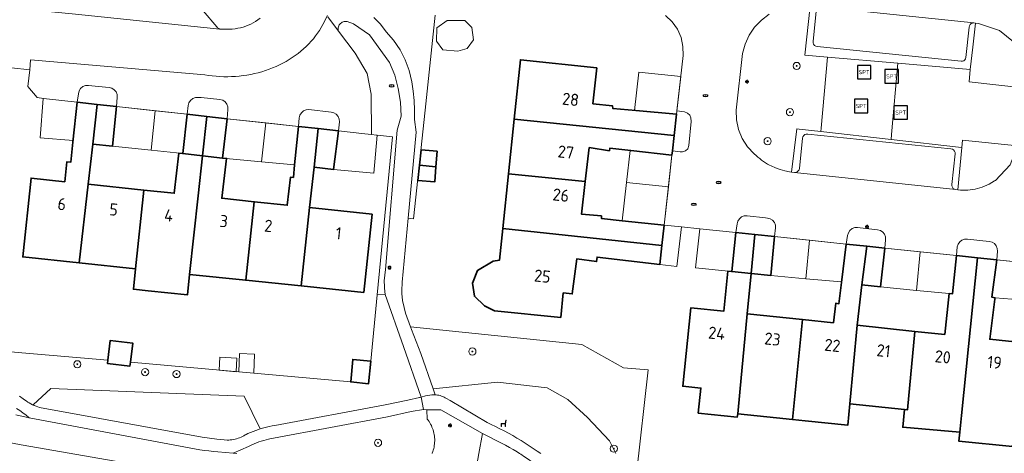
# Model space of a CAD drawing. Header units: metres. Extents: x 152610 to 160096, y 456114 to 462495.
# Tile 307 of 656: x 157290 to 157399, y 460500 to 460548. Entities that reach past the tile are written whole.
import ezdxf
from ezdxf.enums import TextEntityAlignment as Align

# ---------------------------------------------------------------- set-up
doc = ezdxf.new("R2010")
doc.units = ezdxf.units.M
doc.header["$LTSCALE"] = 0.5
doc.layers.get('0').update_dxf_attribs({"linetype": 'CONTINUOUS'})
for name, color, linetype, lineweight in [('B-PV-GR-BEPLANTING_CULTUUR_BODEMBEDEKKER-GV', 251, 'CONTINUOUS', 18), ('B-PV-GR-BEPLANTING_CULTUUR_BOSPLANTSOEN-GV', 251, 'CONTINUOUS', 18), ('B-PV-GR-BEPLANTING_CULTUUR_HEESTERS-GV', 251, 'CONTINUOUS', 18), ('B-PV-GR-BOOM-S', 251, 'CONTINUOUS', 25), ('B-PV-GR-HAAG-GV', 251, 'CONTINUOUS', 13), ('B-PV-IE-MEUBILAIR-S', 251, 'CONTINUOUS', 25), ('B-PV-IE-MEUBILAIR_WEGMEUBILAIR-S', 251, 'CONTINUOUS', 25), ('B-PV-OG-BEBOUWING-GV', 6, 'CONTINUOUS', 35), ('B-PV-OG-BEBOUWING-T18', 1, 'CONTINUOUS', 18), ('B-PV-OG-BEBOUWING_OVERBOUWING-GV', 251, 'CONTINUOUS', 18), ('B-PV-OG-BEBOUWING_SCHUUR-GV', 251, 'CONTINUOUS', 18), ('B-PV-OG-TERREIN_BEGROEID-GV', 251, 'CONTINUOUS', 18), ('B-PV-VH-GESLOTENVERHARDING_ASFALT-GV', 251, 'CONTINUOUS', 18), ('B-PV-VH-GESLOTENVERHARDING_KUNSTSTOF-GV', 251, 'CONTINUOUS', 18), ('B-PV-VH-ONVERHARD_ZAND-GV', 251, 'CONTINUOUS', 18), ('B-PV-VH-OPENVERHARDING_BETONSTRAATSTEEN-GV', 251, 'CONTINUOUS', 18), ('B-PV-VH-OPENVERHARDING_TEGEL-GV', 251, 'CONTINUOUS', 18)]:
    doc.layers.add(name, color=color, linetype=linetype, lineweight=lineweight)
doc.styles.add('NLCS-ISO', font='NLCS-ISO.ttf')
doc.styles.add('NLCS-ISO-M750-T18', font='NLCS-ISO.ttf', dxfattribs={"height": 1.35})

# ---------------------------------------------------------------- blocks, each defined once
blk = doc.blocks.new('SIE-MEUBILAIR_PAAL_LICHTMAST-SO')
for points in [[(-0.62, 0), (-1, 0)], [(-0.71, 0.71), (-0.44, 0.44)], [(0, 1), (0, 0.62)], [(0.44, 0.44), (0.71, 0.71)], [(1, 0), (0.62, 0)], [(-0.71, -0.71), (-0.44, -0.44)], [(0, -0.62), (0, -1)], [(0.44, -0.44), (0.71, -0.71)]]:
    blk.add_lwpolyline(points)
blk.add_circle((0, 0), 0.5)
blk = doc.blocks.new('SIE-MEUBILAIR_PUT_RIOOLPUT-SO')
blk.add_ellipse((0, 0), major_axis=(1.25, 0), ratio=0.54)
at = {"style": 'NLCS-ISO'}
blk.add_text('ri', height=0.75, dxfattribs=at).set_placement((-0.04, 0.07), align=Align.MIDDLE_CENTER)
blk = doc.blocks.new('SIE-WEG_SPEELTOESTEL-SO')
at = {"flags": 128}
blk.add_lwpolyline([(-3.75, -3.75), (3.75, -3.75), (3.75, 3.75), (-3.75, 3.75)], close=True, dxfattribs=at)
at = {"style": 'NLCS-ISO'}
blk.add_text('SPT', height=2.25, dxfattribs=at).set_placement((0, 0), align=Align.MIDDLE_CENTER)
blk = doc.blocks.new('SIE-WEG_ZITBANK-SO')
at = {"color": 0, "linetype": 'ByBlock', "lineweight": 18}
blk.add_lwpolyline([(-0.91, -1.63), (-0.91, -0.2), (1.09, -0.2), (1.09, -1.63), (1.29, -1.63), (1.29, -0.21), (1.54, 1.78), (1.33, 1.78), (1.11, 0), (-1.11, 0), (-1.11, -1.63)], close=True, dxfattribs=at)
blk = doc.blocks.new('SGR-BOOM_GBKN-SO')
at = {"linetype": 'ByBlock', "lineweight": 18}
h = blk.add_hatch(color=0, dxfattribs=at)
h.dxf.hatch_style = 1
edge = h.paths.add_edge_path()
edge.add_arc((0, 0), 0.25, 0, 360)
at = {"color": 0, "linetype": 'ByBlock', "lineweight": 18}
for radius in [2, 0.25]:
    blk.add_circle((0, 0), radius, dxfattribs=at)
at = {"color": 0, "linetype": 'ByBlock', "lineweight": 18, "style": 'NLCS-ISO'}
blk.add_attdef('SOORT', (2.5, 0), '', height=1.5, dxfattribs=at)

msp = doc.modelspace()

# ---------------------------------------------------------------- linework, layer by layer
at = {"layer": 'B-PV-GR-BEPLANTING_CULTUUR_BODEMBEDEKKER-GV', "flags": 128}
msp.add_lwpolyline([(157329.546, 460548.414), (157330.308, 460547.698), (157330.927, 460546.856), (157331.761, 460545.9), (157332.474, 460544.85), (157333.056, 460543.722), (157333.497, 460542.533), (157333.793, 460541.299), (157333.938, 460540.251), (157334.033, 460539.197), (157334.078, 460538.141), (157334.073, 460537.083), (157334.276, 460535.69), (157333.379, 460526.142), (157333.962, 460526.079), (157335.247, 460538.143), (157336.37, 460548.696)], dxfattribs=at)
for points in [[(157396.632, 460547.777), (157396.306, 460547.807), (157395.997, 460545.15), (157395.707, 460542.647), (157395.578, 460541.287), (157401.829, 460540.578), (157401.843, 460540.706), (157401.934, 460541.769), (157401.841, 460542.833), (157401.567, 460543.864), (157401.121, 460544.834), (157400.699, 460545.445), (157400.512, 460545.719), (157398.965, 460547.002)], [(157299.792, 460540.7), (157297.905, 460540.889), (157297.587, 460540.867), (157297.291, 460540.748), (157297.046, 460540.544), (157296.876, 460540.275), (157296.798, 460539.966), (157296.655, 460539.023), (157298.886, 460538.778), (157301.011, 460538.544), (157301.094, 460539.556), (157301.082, 460539.869), (157300.973, 460540.162), (157300.78, 460540.408), (157300.519, 460540.582), (157300.218, 460540.667)], [(157310.42, 460539.529), (157310.083, 460539.562), (157309.767, 460539.546), (157309.472, 460539.43), (157309.229, 460539.228), (157309.062, 460538.959), (157308.988, 460538.651), (157308.871, 460537.68), (157311.046, 460537.44), (157313.315, 460537.19), (157313.387, 460538.197), (157313.383, 460538.516), (157313.276, 460538.816), (157313.078, 460539.065), (157312.81, 460539.236), (157312.501, 460539.312)], [(157324.84, 460537.926), (157322.363, 460538.195), (157322.055, 460538.166), (157321.768, 460538.048), (157321.528, 460537.852), (157321.356, 460537.595), (157321.266, 460537.299), (157321.202, 460536.326), (157323.387, 460536.086), (157325.649, 460535.838), (157325.747, 460536.839), (157325.722, 460537.15), (157325.604, 460537.439), (157325.404, 460537.678), (157325.141, 460537.846)], [(157362.871, 460535.319), (157362.68, 460533.611), (157363.53, 460533.492), (157363.792, 460533.492), (157364.139, 460533.605), (157364.373, 460533.829), (157364.495, 460534.195), (157364.746, 460536.891), (157364.73, 460537.292), (157364.604, 460537.59), (157364.359, 460537.8), (157364.02, 460537.94), (157363.175, 460538.052), (157363.137, 460537.709)], [(157400.966, 460534.162), (157394.856, 460534.801), (157394.773, 460533.996), (157394.333, 460529.283), (157394.616, 460529.246), (157395.44, 460529.242), (157396.258, 460529.353), (157397.051, 460529.577), (157397.806, 460529.91), (157398.42, 460530.292), (157398.504, 460530.343), (157400.14, 460532.071)], [(157373.015, 460526.179), (157370.959, 460526.418), (157370.646, 460526.398), (157370.354, 460526.284), (157370.111, 460526.085), (157369.94, 460525.821), (157369.859, 460525.518), (157369.696, 460524.556), (157371.833, 460524.331), (157374.017, 460524.103), (157374.113, 460525.06), (157374.098, 460525.374), (157373.985, 460525.668), (157373.785, 460525.912), (157373.519, 460526.08), (157373.214, 460526.157)], [(157383.503, 460525.084), (157383.211, 460525.113), (157382.9, 460525.092), (157382.61, 460524.978), (157382.368, 460524.781), (157382.197, 460524.521), (157382.113, 460524.22), (157381.944, 460523.271), (157384.229, 460523.031), (157386.238, 460522.82), (157386.32, 460523.75), (157386.307, 460524.063), (157386.199, 460524.357), (157386.005, 460524.603), (157385.745, 460524.777), (157385.443, 460524.862)], [(157397.826, 460523.561), (157395.391, 460523.816), (157395.082, 460523.807), (157394.791, 460523.705), (157394.546, 460523.518), (157394.37, 460523.265), (157394.279, 460522.97), (157394.183, 460521.987), (157396.512, 460521.744), (157398.644, 460521.521), (157398.731, 460522.47), (157398.715, 460522.785), (157398.6, 460523.078), (157398.399, 460523.321), (157398.132, 460523.487)]]:
    msp.add_lwpolyline(points, close=True, dxfattribs=at)
at = {"layer": 'B-PV-GR-BEPLANTING_CULTUUR_BOSPLANTSOEN-GV', "flags": 128}
for points in [[(157290.248, 460506.354), (157290.665, 460506.08), (157290.829, 460505.954), (157290.997, 460505.834), (157291.171, 460505.721), (157291.348, 460505.614), (157291.529, 460505.515), (157291.714, 460505.422), (157291.779, 460505.393), (157293.729, 460507.223), (157315.186, 460506.374), (157316.953, 460502.732), (157317.061, 460502.766), (157317.361, 460502.853), (157317.664, 460502.933), (157317.968, 460503.005), (157318.274, 460503.069), (157318.582, 460503.126), (157330.815, 460505.399), (157332.082, 460505.66), (157333.347, 460505.928), (157334.611, 460506.205), (157334.657, 460506.215), (157334.82, 460506.265), (157332.872, 460511.905), (157330.833, 460517.671), (157329.935, 460517.622), (157329.223, 460510.243), (157328.983, 460507.754), (157326.994, 460507.96), (157302.561, 460510.132), (157302.51, 460509.717), (157300.029, 460509.991), (157300.071, 460510.354), (157290.527, 460511.202), (157288.069, 460511.416)], [(157358.692, 460497.726), (157359.976, 460509.277), (157357.242, 460509.517), (157352.646, 460512.097), (157333.626, 460514.059), (157333.732, 460513.768), (157334.765, 460511.12), (157336.132, 460507.199), (157343.274, 460507.938), (157348.782, 460507.31), (157351.081, 460506.008), (157353.268, 460503.993), (157355.687, 460501.412), (157356.387, 460500)], [(157289.861, 460504.282), (157291.345, 460503.972), (157290.997, 460504.242), (157290.644, 460504.506), (157290.286, 460504.763), (157289.924, 460505.014)], [(157336.017, 460500), (157336.041, 460500.056), (157336.102, 460500.22), (157336.156, 460500.385), (157336.201, 460500.553), (157336.24, 460500.723), (157336.27, 460500.894), (157336.292, 460501.067), (157336.306, 460501.24), (157336.312, 460501.414), (157336.311, 460501.588), (157336.301, 460501.762), (157336.283, 460501.935), (157336.258, 460502.107), (157336.224, 460502.278), (157336.183, 460502.447), (157336.134, 460502.614), (157336.077, 460502.779), (157336.013, 460502.94), (157335.941, 460503.099), (157335.863, 460503.254), (157335.777, 460503.406), (157335.684, 460503.553), (157335.585, 460503.696), (157335.479, 460503.834), (157335.46, 460504.853), (157335.074, 460504.882), (157333.712, 460504.649), (157331.082, 460504.086), (157318.435, 460501.712), (157318.161, 460501.661), (157317.889, 460501.602), (157317.619, 460501.536), (157317.351, 460501.461), (157317.085, 460501.379), (157316.821, 460501.289), (157316.561, 460501.192), (157316.303, 460501.087), (157316.048, 460500.975), (157315.797, 460500.856), (157315.659, 460500.787), (157313.947, 460500.041), (157314.387, 460500)]]:
    msp.add_lwpolyline(points, dxfattribs=at)
at = {"layer": 'B-PV-GR-BEPLANTING_CULTUUR_HEESTERS-GV', "flags": 128}
msp.add_lwpolyline([(157326.507, 460547.997), (157326.391, 460547.998), (157326.277, 460547.984), (157326.165, 460547.954), (157326.058, 460547.909), (157325.959, 460547.85), (157325.869, 460547.777), (157325.79, 460547.693), (157325.723, 460547.599), (157325.669, 460547.496), (157325.63, 460547.387), (157325.607, 460547.274), (157325.6, 460547.159), (157325.608, 460547.043), (157325.633, 460546.93), (157327.477, 460544.482), (157328.814, 460542.212), (157329.277, 460539.904), (157329.323, 460535.436), (157329.849, 460535.379), (157330.313, 460535.328), (157331.629, 460535.185), (157329.935, 460517.622), (157330.833, 460517.671), (157330.814, 460517.787), (157330.798, 460517.903), (157330.717, 460519.167), (157330.859, 460520.426), (157332.153, 460535.907), (157332.597, 460537.476), (157332.521, 460539.012), (157332.28, 460540.531), (157331.877, 460542.015), (157331.317, 460543.447), (157329.074, 460546.501), (157327.3, 460547.712), (157326.597, 460547.984)], close=True, dxfattribs=at)
at = {"layer": 'B-PV-GR-HAAG-GV', "flags": 128}
msp.add_lwpolyline([(157377.972, 460549.696), (157377.36, 460544.247), (157379.873, 460544.028), (157387.678, 460543.347), (157395.707, 460542.647), (157395.997, 460545.15), (157396.306, 460547.807), (157396.109, 460547.825), (157395.956, 460547.812), (157395.814, 460547.753), (157395.697, 460547.653), (157395.616, 460547.522), (157395.578, 460547.373), (157395.216, 460544), (157395.183, 460543.857), (157395.107, 460543.731), (157394.995, 460543.634), (157394.859, 460543.578), (157394.713, 460543.566), (157378.727, 460545.193), (157378.572, 460545.241), (157378.44, 460545.335), (157378.343, 460545.465), (157378.291, 460545.619), (157378.289, 460545.781), (157378.638, 460549.117)], dxfattribs=at)
msp.add_lwpolyline([(157376.726, 460536.044), (157376.485, 460536.071), (157375.885, 460531.26), (157376.211, 460531.218), (157376.369, 460531.23), (157376.515, 460531.289), (157376.638, 460531.39), (157376.724, 460531.522), (157376.766, 460531.675), (157377.119, 460535.019), (157377.16, 460535.179), (157377.249, 460535.319), (157377.377, 460535.423), (157377.532, 460535.482), (157377.698, 460535.489), (157393.567, 460533.85), (157393.726, 460533.813), (157393.865, 460533.727), (157393.97, 460533.602), (157394.03, 460533.45), (157394.039, 460533.287), (157393.686, 460529.874), (157393.685, 460529.718), (157393.734, 460529.571), (157393.826, 460529.446), (157393.954, 460529.357), (157394.103, 460529.313), (157394.333, 460529.283), (157394.773, 460533.996), (157394.725, 460534.001), (157386.938, 460534.885), (157379.133, 460535.771)], close=True, dxfattribs=at)
at = {"layer": 'B-PV-OG-BEBOUWING-GV', "flags": 128}
for points in [[(157354.281, 460542.842), (157345.813, 460543.737), (157345.129, 460537.133), (157362.871, 460535.319), (157363.137, 460537.709), (157358.618, 460538.104), (157356.056, 460538.328), (157356.052, 460538.603), (157353.859, 460538.848)], [(157298.886, 460538.778), (157296.655, 460539.023), (157296.191, 460534.598), (157295.954, 460532.345), (157295.506, 460532.392), (157295.275, 460530.194), (157291.546, 460530.586), (157290.626, 460521.829), (157296.898, 460521.176), (157297.885, 460529.916), (157298.391, 460534.353), (157298.386, 460534.353)], [(157301.011, 460538.544), (157298.886, 460538.778), (157298.386, 460534.353), (157298.391, 460534.353), (157300.581, 460534.139)], [(157311.046, 460537.44), (157308.871, 460537.68), (157308.373, 460533.321), (157310.569, 460533.072)], [(157313.315, 460537.19), (157311.046, 460537.44), (157310.569, 460533.072), (157312.796, 460532.82)], [(157323.387, 460536.086), (157321.202, 460536.326), (157320.775, 460532.056), (157320.637, 460530.677), (157320.321, 460530.711), (157319.963, 460527.581), (157316.302, 460527.968), (157315.36, 460519.253), (157321.511, 460518.612), (157322.446, 460527.319), (157322.928, 460531.81)], [(157362.627, 460533.132), (157362.68, 460533.611), (157362.871, 460535.319), (157345.129, 460537.133), (157344.501, 460531.068), (157353.011, 460530.229), (157353.449, 460533.978), (157355.693, 460533.622), (157355.752, 460533.923), (157358.066, 460533.657)], [(157325.649, 460535.838), (157323.387, 460536.086), (157322.928, 460531.81), (157325.072, 460531.565)], [(157303.136, 460520.526), (157302.892, 460518.239), (157304.549, 460518.066), (157308.881, 460517.615), (157309.131, 460519.902), (157310.083, 460528.626), (157310.569, 460533.072), (157308.373, 460533.321), (157307.946, 460533.37), (157307.436, 460528.906), (157304.067, 460529.262)], [(157309.131, 460519.902), (157315.36, 460519.253), (157316.302, 460527.968), (157312.698, 460528.349), (157313.223, 460532.769), (157312.796, 460532.82), (157310.569, 460533.072), (157310.083, 460528.626)], [(157336.58, 460533.593), (157334.814, 460533.731), (157334.625, 460532.04), (157336.445, 460531.861)], [(157336.445, 460531.861), (157334.625, 460532.04), (157334.434, 460530.337), (157336.313, 460530.175)], [(157353.011, 460530.229), (157344.501, 460531.068), (157343.873, 460525.007), (157361.512, 460523.098), (157361.764, 460525.37), (157357.099, 460525.858), (157354.831, 460526.095), (157354.802, 460526.383), (157352.585, 460526.589)], [(157304.067, 460529.262), (157297.885, 460529.916), (157296.898, 460521.176), (157303.136, 460520.526)], [(157329.393, 460526.584), (157322.446, 460527.319), (157321.511, 460518.612), (157328.447, 460517.89)], [(157361.278, 460520.987), (157361.512, 460523.098), (157343.873, 460525.007), (157343.507, 460521.478), (157342.808, 460521.364), (157341.057, 460520.338), (157340.51, 460518.94), (157340.718, 460517.473), (157341.832, 460516.408), (157342.955, 460515.862), (157350.29, 460515.115), (157350.573, 460517.842), (157351.566, 460517.723), (157352.072, 460521.607), (157354.261, 460521.322), (157354.32, 460521.818)], [(157371.833, 460524.331), (157369.696, 460524.556), (157369.266, 460520.217), (157371.415, 460519.992)], [(157374.017, 460524.103), (157371.833, 460524.331), (157371.415, 460519.992), (157373.588, 460519.764)], [(157384.229, 460523.031), (157381.944, 460523.271), (157381.427, 460518.99), (157381.143, 460516.641), (157380.792, 460516.683), (157380.532, 460514.518), (157377.099, 460514.878), (157375.983, 460503.781), (157377.421, 460503.629), (157382.131, 460503.131), (157382.355, 460505.521), (157383.172, 460514.241), (157383.693, 460518.745)], [(157386.238, 460522.82), (157384.229, 460523.031), (157383.693, 460518.745), (157385.74, 460518.509)], [(157394.564, 460502.362), (157394.75, 460504.212), (157396.512, 460521.744), (157394.183, 460521.987), (157393.731, 460517.731), (157393.363, 460517.77), (157392.88, 460513.222), (157389.553, 460513.571), (157388.752, 460504.846), (157388.427, 460504.88), (157388.234, 460502.915)], [(157400.404, 460500.769), (157401.678, 460512.298), (157397.875, 460512.697), (157398.441, 460517.144), (157398.462, 460517.31), (157398.114, 460517.355), (157398.644, 460521.521), (157396.512, 460521.744), (157394.75, 460504.212), (157394.564, 460502.362), (157394.463, 460501.358)], [(157369.266, 460520.217), (157368.838, 460520.262), (157368.371, 460515.794), (157364.716, 460516.178), (157363.833, 460507.477), (157365.845, 460507.264), (157365.553, 460504.497), (157369.877, 460504.041), (157369.917, 460504.421), (157370.146, 460506.81), (157370.985, 460515.52), (157371.415, 460519.992)], [(157377.099, 460514.878), (157370.985, 460515.52), (157370.146, 460506.81), (157369.917, 460504.421), (157374.208, 460503.968), (157375.983, 460503.781)], [(157382.355, 460505.521), (157388.427, 460504.88), (157388.752, 460504.846), (157389.553, 460513.571), (157383.172, 460514.241)], [(157302.561, 460510.132), (157302.822, 460512.261), (157300.325, 460512.557), (157300.071, 460510.354), (157300.029, 460509.991), (157302.51, 460509.717)], [(157329.223, 460510.243), (157327.232, 460510.449), (157326.994, 460507.96), (157328.983, 460507.754)]]:
    msp.add_lwpolyline(points, close=True, dxfattribs=at)
at = {"layer": 'B-PV-OG-BEBOUWING_OVERBOUWING-GV', "flags": 128}
for points in [[(157363.596, 460541.86), (157358.952, 460542.375), (157358.48, 460538.116), (157358.618, 460538.104), (157363.137, 460537.709)], [(157292.935, 460539.438), (157292.884, 460539.445), (157292.548, 460535.054), (157296.209, 460534.774), (157296.655, 460539.023)], [(157304.876, 460533.688), (157305.325, 460538.07), (157301.011, 460538.544), (157300.581, 460534.139)], [(157308.871, 460537.68), (157305.325, 460538.07), (157304.876, 460533.688), (157308.373, 460533.321)], [(157317.112, 460532.405), (157317.589, 460536.722), (157313.315, 460537.19), (157312.796, 460532.82)], [(157321.202, 460536.326), (157317.589, 460536.722), (157317.112, 460532.405), (157320.775, 460532.055)], [(157328.565, 460535.519), (157325.649, 460535.838), (157325.072, 460531.565), (157329.568, 460531.125), (157329.925, 460535.371), (157329.849, 460535.379), (157329.323, 460535.436)], [(157357.587, 460530.107), (157362.238, 460529.633), (157362.627, 460533.132), (157358.066, 460533.657), (157357.978, 460533.667)], [(157362.238, 460529.633), (157357.587, 460530.107), (157357.119, 460525.856), (157361.764, 460525.37)], [(157369.696, 460524.556), (157365.714, 460524.95), (157365.222, 460520.607), (157369.266, 460520.217)], [(157377.491, 460519.411), (157377.9, 460523.695), (157374.017, 460524.103), (157373.588, 460519.764)], [(157381.944, 460523.271), (157377.9, 460523.695), (157377.491, 460519.411), (157381.435, 460519.055)], [(157389.758, 460518.119), (157390.169, 460522.408), (157386.238, 460522.82), (157385.74, 460518.509)], [(157394.183, 460521.987), (157390.169, 460522.408), (157389.758, 460518.119), (157393.363, 460517.77), (157393.731, 460517.731)], [(157402.177, 460516.988), (157402.601, 460521.106), (157398.644, 460521.521), (157398.114, 460517.355), (157398.462, 460517.31)]]:
    msp.add_lwpolyline(points, close=True, dxfattribs=at)
at = {"layer": 'B-PV-OG-BEBOUWING_SCHUUR-GV', "flags": 128}
for points in [[(157339.663, 460548.101), (157337.7, 460548.115), (157336.563, 460547.291), (157336.529, 460545.816), (157337.229, 460544.855), (157338.87, 460544.677), (157339.918, 460544.981), (157340.604, 460545.953), (157340.447, 460547.305)], [(157316.327, 460511.023), (157314.678, 460511.094), (157314.59, 460509.063), (157316.236, 460508.916)], [(157314.364, 460510.587), (157312.493, 460510.694), (157312.411, 460509.256), (157314.278, 460509.09)]]:
    msp.add_lwpolyline(points, close=True, dxfattribs=at)
at = {"layer": 'B-PV-OG-TERREIN_BEGROEID-GV', "flags": 128}
for points in [[(157373.411, 460548.804), (157372.547, 460548.144), (157371.796, 460547.356), (157371.185, 460546.455), (157370.73, 460545.466), (157370.442, 460544.416), (157369.761, 460538.144), (157369.782, 460537.055), (157370.002, 460535.988), (157370.414, 460534.979), (157371.005, 460534.064), (157371.754, 460533.273), (157371.95, 460533.095), (157372.152, 460532.923), (157372.358, 460532.757), (157372.57, 460532.598), (157372.786, 460532.444), (157373.007, 460532.298), (157373.232, 460532.158), (157373.461, 460532.025), (157373.615, 460531.941), (157374.111, 460531.722), (157374.621, 460531.54), (157375.143, 460531.394), (157375.674, 460531.287), (157375.885, 460531.26), (157376.485, 460536.071), (157376.726, 460536.044), (157379.133, 460535.771), (157379.17, 460536.15), (157379.873, 460544.028), (157377.36, 460544.247), (157377.972, 460549.696)], [(157140.441, 460525.019), (157274.884, 460500), (157301.183, 460495.106), (157304.124, 460494.535), (157308.499, 460494.529), (157310.673, 460494.526), (157320.546, 460494.381), (157326.588, 460494.14), (157326.866, 460495.762), (157324.348, 460496.069), (157320.908, 460496.413), (157313.482, 460497.072), (157309.603, 460497.627), (157290.461, 460500.979), (157253.749, 460507.976), (157217.577, 460514.695)], [(157356.387, 460500), (157355.687, 460501.412), (157353.268, 460503.993), (157351.081, 460506.008), (157348.782, 460507.31), (157343.274, 460507.938), (157336.132, 460507.199), (157336.366, 460506.527), (157336.473, 460506.517), (157336.624, 460506.496), (157336.773, 460506.466), (157336.921, 460506.429), (157337.066, 460506.384), (157337.209, 460506.331), (157337.349, 460506.271), (157337.485, 460506.203), (157337.618, 460506.129), (157338.023, 460505.888), (157342.15, 460503.43), (157342.589, 460503.225), (157343.071, 460502.992), (157343.551, 460502.751), (157344.027, 460502.503), (157344.499, 460502.248), (157344.967, 460501.986), (157345.431, 460501.718), (157345.891, 460501.442), (157346.347, 460501.159), (157346.798, 460500.87), (157347.246, 460500.574), (157347.688, 460500.271), (157348.072, 460500)]]:
    msp.add_lwpolyline(points, dxfattribs=at)
for points in [[(157395.707, 460542.647), (157387.678, 460543.347), (157386.981, 460535.448), (157386.938, 460534.885), (157394.725, 460534.001), (157394.773, 460533.996), (157394.856, 460534.801), (157400.966, 460534.162), (157401.195, 460534.742), (157401.829, 460540.578), (157395.578, 460541.287)], [(157315.186, 460506.374), (157293.729, 460507.223), (157291.779, 460505.393), (157291.903, 460505.337), (157292.095, 460505.26), (157292.289, 460505.189), (157292.486, 460505.126), (157292.685, 460505.071), (157292.887, 460505.024), (157293.09, 460504.984), (157293.294, 460504.953), (157293.3, 460504.952), (157310.53, 460501.822), (157311.343, 460501.713), (157312.156, 460501.611), (157312.971, 460501.518), (157313.294, 460501.483), (157313.47, 460501.488), (157313.646, 460501.502), (157313.821, 460501.523), (157313.995, 460501.553), (157314.168, 460501.59), (157314.338, 460501.635), (157314.507, 460501.688), (157314.673, 460501.748), (157314.835, 460501.816), (157314.995, 460501.891), (157315.151, 460501.973), (157315.304, 460502.062), (157315.393, 460502.119), (157315.598, 460502.214), (157315.885, 460502.339), (157316.175, 460502.457), (157316.468, 460502.567), (157316.763, 460502.67), (157316.953, 460502.732)], [(157343.264, 460495.931), (157343.22, 460495.651), (157349.115, 460493.892), (157349.853, 460496.774), (157349.394, 460497.262), (157349.022, 460497.582), (157348.644, 460497.895), (157348.261, 460498.203), (157347.874, 460498.504), (157347.481, 460498.798), (157347.084, 460499.087), (157346.682, 460499.368), (157346.276, 460499.644), (157345.865, 460499.912), (157345.726, 460500), (157345.45, 460500.174), (157345.031, 460500.429), (157344.607, 460500.677), (157344.18, 460500.918), (157343.889, 460501.077), (157341.61, 460502.226), (157341.205, 460500), (157340.902, 460498.337), (157343.558, 460497.815)]]:
    msp.add_lwpolyline(points, close=True, dxfattribs=at)
at = {"layer": 'B-PV-VH-GESLOTENVERHARDING_ASFALT-GV', "flags": 128}
for points in [[(157253.749, 460507.976), (157290.461, 460500.979), (157309.603, 460497.627)], [(157314.387, 460500), (157313.947, 460500.041), (157312.244, 460500.188), (157311.789, 460500.228), (157311.278, 460500.281), (157310.769, 460500.341), (157310.26, 460500.41), (157291.345, 460503.972), (157289.861, 460504.282)]]:
    msp.add_lwpolyline(points, dxfattribs=at)
at = {"layer": 'B-PV-VH-GESLOTENVERHARDING_KUNSTSTOF-GV', "flags": 128}
msp.add_lwpolyline([(157387.678, 460543.347), (157379.873, 460544.028), (157379.17, 460536.15), (157379.133, 460535.771), (157386.938, 460534.885), (157386.981, 460535.448)], close=True, dxfattribs=at)
at = {"layer": 'B-PV-VH-ONVERHARD_ZAND-GV', "flags": 128}
msp.add_lwpolyline([(157377.972, 460549.696), (157377.36, 460544.247), (157379.873, 460544.028), (157387.678, 460543.347), (157395.707, 460542.647), (157395.997, 460545.15), (157396.306, 460547.807), (157396.109, 460547.825), (157395.956, 460547.812), (157395.814, 460547.753), (157395.697, 460547.653), (157395.616, 460547.522), (157395.578, 460547.373), (157395.216, 460544), (157395.183, 460543.857), (157395.107, 460543.731), (157394.995, 460543.634), (157394.859, 460543.578), (157394.713, 460543.566), (157378.727, 460545.193), (157378.572, 460545.241), (157378.44, 460545.335), (157378.343, 460545.465), (157378.291, 460545.619), (157378.289, 460545.781), (157378.638, 460549.117)], dxfattribs=at)
msp.add_lwpolyline([(157376.726, 460536.044), (157376.485, 460536.071), (157375.885, 460531.26), (157376.211, 460531.218), (157376.369, 460531.23), (157376.515, 460531.289), (157376.638, 460531.39), (157376.724, 460531.522), (157376.766, 460531.675), (157377.119, 460535.019), (157377.16, 460535.179), (157377.249, 460535.319), (157377.377, 460535.423), (157377.532, 460535.482), (157377.698, 460535.489), (157393.567, 460533.85), (157393.726, 460533.813), (157393.865, 460533.727), (157393.97, 460533.602), (157394.03, 460533.45), (157394.039, 460533.287), (157393.686, 460529.874), (157393.685, 460529.718), (157393.734, 460529.571), (157393.826, 460529.446), (157393.954, 460529.357), (157394.103, 460529.313), (157394.333, 460529.283), (157394.773, 460533.996), (157394.725, 460534.001), (157386.938, 460534.885), (157379.133, 460535.771)], close=True, dxfattribs=at)
at = {"layer": 'B-PV-VH-OPENVERHARDING_BETONSTRAATSTEEN-GV', "flags": 128}
for points in [[(157312.494, 460547.129), (157312.364, 460547.192), (157312.241, 460547.284), (157312.137, 460547.396), (157310.63, 460549.186), (157310.548, 460549.269), (157310.455, 460549.338), (157310.352, 460549.392), (157310.241, 460549.428), (157310.126, 460549.447), (157309.717, 460549.49), (157298.316, 460550.681), (157289.485, 460551.598), (157286.608, 460552.11), (157286.413, 460552.147), (157286.148, 460552.213), (157285.978, 460552.266), (157285.749, 460549.821), (157296.458, 460548.793)], [(157396.109, 460547.825), (157378.224, 460549.674), (157378.372, 460549.63), (157378.498, 460549.542), (157378.59, 460549.418), (157378.639, 460549.271), (157378.638, 460549.117), (157378.289, 460545.781), (157378.291, 460545.619), (157378.343, 460545.465), (157378.44, 460545.335), (157378.572, 460545.241), (157378.727, 460545.193), (157394.713, 460543.566), (157394.859, 460543.578), (157394.995, 460543.634), (157395.107, 460543.731), (157395.183, 460543.857), (157395.216, 460544), (157395.578, 460547.373), (157395.616, 460547.522), (157395.697, 460547.653), (157395.814, 460547.753), (157395.956, 460547.812)], [(157393.567, 460533.85), (157377.698, 460535.489), (157377.532, 460535.482), (157377.377, 460535.423), (157377.249, 460535.319), (157377.16, 460535.179), (157377.119, 460535.019), (157376.766, 460531.675), (157376.724, 460531.522), (157376.638, 460531.39), (157376.515, 460531.289), (157376.369, 460531.23), (157376.211, 460531.218), (157394.103, 460529.313), (157393.954, 460529.357), (157393.826, 460529.446), (157393.734, 460529.571), (157393.685, 460529.718), (157393.686, 460529.874), (157394.039, 460533.287), (157394.03, 460533.45), (157393.97, 460533.602), (157393.865, 460533.727), (157393.726, 460533.813)], [(157361.278, 460520.987), (157363.165, 460520.762), (157363.679, 460525.166), (157361.764, 460525.37), (157361.512, 460523.098)]]:
    msp.add_lwpolyline(points, close=True, dxfattribs=at)
for points in [[(157378.224, 460549.674), (157396.109, 460547.825), (157396.306, 460547.807), (157396.632, 460547.777), (157398.965, 460547.002), (157400.512, 460545.719)], [(157289.392, 460542.84), (157291.404, 460542.604), (157291.494, 460543.713), (157310.805, 460542.077), (157311.224, 460542.006), (157311.646, 460541.949), (157312.071, 460541.905), (157312.498, 460541.875), (157312.925, 460541.857), (157313.354, 460541.853), (157313.783, 460541.863), (157314.211, 460541.885), (157314.638, 460541.921), (157315.063, 460541.97), (157315.486, 460542.033), (157315.906, 460542.108), (157316.323, 460542.197), (157316.736, 460542.298), (157317.144, 460542.412), (157317.546, 460542.539), (157317.943, 460542.678), (157318.334, 460542.829), (157318.718, 460542.992), (157319.095, 460543.167), (157319.463, 460543.353), (157319.823, 460543.551), (157320.175, 460543.76), (157320.516, 460543.979), (157320.848, 460544.209), (157321.17, 460544.448), (157321.481, 460544.698), (157321.78, 460544.957), (157322.068, 460545.225), (157322.344, 460545.501), (157322.608, 460545.786), (157322.858, 460546.079), (157323.096, 460546.379), (157323.32, 460546.686), (157323.53, 460547), (157323.726, 460547.319), (157323.908, 460547.645), (157324.417, 460548.654)], [(157324.417, 460548.654), (157323.908, 460547.645), (157323.726, 460547.319), (157323.53, 460547), (157323.32, 460546.686), (157323.096, 460546.379), (157322.858, 460546.079), (157322.608, 460545.786), (157322.344, 460545.501), (157322.068, 460545.225), (157321.78, 460544.957), (157321.481, 460544.698), (157321.17, 460544.448), (157320.848, 460544.209), (157320.516, 460543.979), (157320.175, 460543.76), (157319.823, 460543.551), (157319.463, 460543.353), (157319.095, 460543.167), (157318.718, 460542.992), (157318.334, 460542.829), (157317.943, 460542.678), (157317.546, 460542.539), (157317.144, 460542.412), (157316.736, 460542.298), (157316.323, 460542.197), (157315.906, 460542.108), (157315.486, 460542.033), (157315.063, 460541.97), (157314.638, 460541.921), (157314.211, 460541.885), (157313.783, 460541.863), (157313.354, 460541.853), (157312.925, 460541.857), (157312.498, 460541.875), (157312.071, 460541.905), (157311.646, 460541.949), (157311.224, 460542.006), (157310.805, 460542.077), (157291.494, 460543.713), (157291.404, 460542.604), (157291.186, 460540.769), (157292.219, 460539.531), (157292.935, 460539.438), (157296.655, 460539.023), (157296.798, 460539.966), (157296.876, 460540.275), (157297.046, 460540.544), (157297.291, 460540.748), (157297.587, 460540.867), (157297.905, 460540.889), (157299.792, 460540.7), (157300.218, 460540.667), (157300.519, 460540.582), (157300.78, 460540.408), (157300.973, 460540.162), (157301.082, 460539.869), (157301.094, 460539.556), (157301.011, 460538.544), (157308.871, 460537.68), (157308.988, 460538.651), (157309.062, 460538.959), (157309.229, 460539.228), (157309.472, 460539.43), (157309.767, 460539.546), (157310.083, 460539.562), (157310.42, 460539.529), (157312.501, 460539.312), (157312.81, 460539.236), (157313.078, 460539.065), (157313.276, 460538.816), (157313.383, 460538.516), (157313.387, 460538.197), (157313.315, 460537.19), (157321.202, 460536.326), (157321.266, 460537.299), (157321.356, 460537.595), (157321.528, 460537.852), (157321.768, 460538.048), (157322.055, 460538.166), (157322.363, 460538.195), (157324.84, 460537.926), (157325.141, 460537.846), (157325.404, 460537.678), (157325.604, 460537.439), (157325.722, 460537.15), (157325.747, 460536.839), (157325.649, 460535.838), (157328.565, 460535.519), (157329.323, 460535.436), (157329.277, 460539.904), (157328.814, 460542.212), (157327.477, 460544.482), (157325.633, 460546.93), (157324.453, 460548.496)], [(157316.945, 460548.348), (157316.7, 460548.168), (157316.445, 460548), (157316.182, 460547.846), (157315.912, 460547.706), (157315.634, 460547.58), (157315.35, 460547.47), (157315.061, 460547.374), (157314.767, 460547.293), (157314.47, 460547.228), (157314.169, 460547.179), (157313.867, 460547.146), (157313.562, 460547.128), (157313.258, 460547.127), (157312.577, 460547.12), (157312.494, 460547.129), (157296.458, 460548.793)], [(157361.905, 460548.649), (157362.647, 460547.963), (157363.233, 460547.14), (157363.64, 460546.215), (157363.851, 460545.227), (157363.856, 460544.217), (157363.175, 460538.052), (157364.02, 460537.94), (157364.359, 460537.8), (157364.604, 460537.59), (157364.73, 460537.292), (157364.746, 460536.891), (157364.495, 460534.195), (157364.373, 460533.829), (157364.139, 460533.605), (157363.792, 460533.492), (157363.53, 460533.492), (157362.68, 460533.611), (157362.627, 460533.132), (157361.764, 460525.37), (157363.679, 460525.166), (157365.715, 460524.95), (157369.696, 460524.556), (157369.859, 460525.518), (157369.94, 460525.821), (157370.111, 460526.085), (157370.354, 460526.284), (157370.646, 460526.398), (157370.959, 460526.418), (157373.015, 460526.179), (157373.214, 460526.157), (157373.519, 460526.08), (157373.785, 460525.912), (157373.985, 460525.668), (157374.098, 460525.374), (157374.113, 460525.06), (157374.017, 460524.103), (157381.944, 460523.271), (157382.113, 460524.22), (157382.197, 460524.521), (157382.368, 460524.781), (157382.61, 460524.978), (157382.9, 460525.092), (157383.211, 460525.113), (157383.503, 460525.084), (157385.443, 460524.862), (157385.745, 460524.777), (157386.005, 460524.603), (157386.199, 460524.357), (157386.307, 460524.063), (157386.32, 460523.75), (157386.238, 460522.82), (157394.183, 460521.987), (157394.279, 460522.97), (157394.37, 460523.265), (157394.546, 460523.518), (157394.791, 460523.705), (157395.082, 460523.807), (157395.391, 460523.816), (157397.826, 460523.561), (157398.132, 460523.487), (157398.399, 460523.321), (157398.6, 460523.078), (157398.715, 460522.785), (157398.731, 460522.47), (157398.644, 460521.521), (157406.655, 460520.68)], [(157400.14, 460532.071), (157398.504, 460530.343), (157398.42, 460530.292), (157397.806, 460529.91), (157397.051, 460529.577), (157396.258, 460529.353), (157395.44, 460529.242), (157394.616, 460529.246), (157394.333, 460529.283), (157394.103, 460529.313), (157376.211, 460531.218), (157375.885, 460531.26), (157375.674, 460531.287), (157375.143, 460531.394), (157374.621, 460531.54), (157374.111, 460531.722), (157373.615, 460531.941), (157373.461, 460532.025), (157373.232, 460532.158), (157373.007, 460532.298), (157372.786, 460532.444), (157372.57, 460532.598), (157372.358, 460532.757), (157372.152, 460532.923), (157371.95, 460533.095), (157371.754, 460533.273), (157371.005, 460534.064), (157370.414, 460534.979), (157370.002, 460535.988), (157369.782, 460537.055), (157369.761, 460538.144), (157370.442, 460544.416), (157370.73, 460545.466), (157371.185, 460546.455), (157371.796, 460547.356), (157372.547, 460548.144), (157373.411, 460548.804)], [(157341.205, 460500), (157341.61, 460502.226), (157336.978, 460504.87), (157335.46, 460504.853), (157335.479, 460503.834), (157335.585, 460503.696), (157335.684, 460503.553), (157335.777, 460503.406), (157335.863, 460503.254), (157335.941, 460503.099), (157336.013, 460502.94), (157336.077, 460502.779), (157336.134, 460502.614), (157336.183, 460502.447), (157336.224, 460502.278), (157336.258, 460502.107), (157336.283, 460501.935), (157336.301, 460501.762), (157336.311, 460501.588), (157336.312, 460501.414), (157336.306, 460501.24), (157336.292, 460501.067), (157336.27, 460500.894), (157336.24, 460500.723), (157336.201, 460500.553), (157336.156, 460500.385), (157336.102, 460500.22), (157336.041, 460500.056), (157336.017, 460500)]]:
    msp.add_lwpolyline(points, dxfattribs=at)
at = {"layer": 'B-PV-VH-OPENVERHARDING_TEGEL-GV', "flags": 128}
for points in [[(157310.63, 460549.186), (157312.137, 460547.396), (157312.241, 460547.284), (157312.364, 460547.192), (157312.494, 460547.129), (157312.577, 460547.12), (157313.258, 460547.127), (157313.562, 460547.128), (157313.867, 460547.146), (157314.169, 460547.179), (157314.47, 460547.228), (157314.767, 460547.293), (157315.061, 460547.374), (157315.35, 460547.47), (157315.634, 460547.58), (157315.912, 460547.706), (157316.182, 460547.846), (157316.445, 460548), (157316.7, 460548.168), (157316.945, 460548.348)], [(157324.453, 460548.496), (157325.633, 460546.93), (157325.608, 460547.043), (157325.6, 460547.159), (157325.607, 460547.274), (157325.63, 460547.387), (157325.669, 460547.496), (157325.723, 460547.599), (157325.79, 460547.693), (157325.869, 460547.777), (157325.959, 460547.85), (157326.058, 460547.909), (157326.165, 460547.954), (157326.277, 460547.984), (157326.391, 460547.998), (157326.507, 460547.997), (157326.597, 460547.984), (157327.3, 460547.712), (157329.074, 460546.501), (157331.317, 460543.447), (157331.877, 460542.015), (157332.28, 460540.531), (157332.521, 460539.012), (157332.597, 460537.476), (157332.153, 460535.907), (157330.859, 460520.426), (157330.717, 460519.167), (157330.798, 460517.903), (157330.814, 460517.787), (157330.833, 460517.671), (157332.872, 460511.905), (157334.82, 460506.265), (157335.282, 460506.408), (157335.979, 460506.533), (157336.018, 460506.535), (157336.17, 460506.537), (157336.322, 460506.531), (157336.366, 460506.527), (157336.132, 460507.199), (157334.765, 460511.12), (157333.732, 460513.768), (157333.626, 460514.059), (157333.07, 460515.576), (157332.92, 460516.206), (157332.753, 460516.99), (157332.674, 460517.772), (157332.666, 460518.297), (157332.694, 460518.822), (157332.702, 460518.924), (157332.711, 460519.026), (157333.379, 460526.142), (157334.276, 460535.69), (157334.073, 460537.083), (157334.078, 460538.141), (157334.033, 460539.197), (157333.938, 460540.251), (157333.793, 460541.299), (157333.497, 460542.533), (157333.056, 460543.722), (157332.474, 460544.85), (157331.761, 460545.9), (157330.927, 460546.856), (157330.308, 460547.698), (157329.546, 460548.414)], [(157289.924, 460505.014), (157290.286, 460504.763), (157290.644, 460504.506), (157290.997, 460504.242), (157291.345, 460503.972), (157310.26, 460500.41), (157310.769, 460500.341), (157311.278, 460500.281), (157311.789, 460500.228), (157312.244, 460500.188), (157313.947, 460500.041), (157315.659, 460500.787), (157315.797, 460500.856), (157316.048, 460500.975), (157316.303, 460501.087), (157316.561, 460501.192), (157316.821, 460501.289), (157317.085, 460501.379), (157317.351, 460501.461), (157317.619, 460501.536), (157317.889, 460501.602), (157318.161, 460501.661), (157318.435, 460501.712), (157331.082, 460504.086), (157333.712, 460504.649), (157335.074, 460504.882), (157334.82, 460506.265), (157334.657, 460506.215), (157334.611, 460506.205), (157333.347, 460505.928), (157332.082, 460505.66), (157330.815, 460505.399), (157318.582, 460503.126), (157318.274, 460503.069), (157317.968, 460503.005), (157317.664, 460502.933), (157317.361, 460502.853), (157317.061, 460502.766), (157316.953, 460502.732), (157316.763, 460502.67), (157316.468, 460502.567), (157316.175, 460502.457), (157315.885, 460502.339), (157315.598, 460502.214), (157315.393, 460502.119), (157315.304, 460502.062), (157315.151, 460501.973), (157314.995, 460501.891), (157314.835, 460501.816), (157314.673, 460501.748), (157314.507, 460501.688), (157314.338, 460501.635), (157314.168, 460501.59), (157313.995, 460501.553), (157313.821, 460501.523), (157313.646, 460501.502), (157313.47, 460501.488), (157313.294, 460501.483), (157312.971, 460501.518), (157312.156, 460501.611), (157311.343, 460501.713), (157310.53, 460501.822), (157293.3, 460504.952), (157293.294, 460504.953), (157293.09, 460504.984), (157292.887, 460505.024), (157292.685, 460505.071), (157292.486, 460505.126), (157292.289, 460505.189), (157292.095, 460505.26), (157291.903, 460505.337), (157291.779, 460505.393), (157291.714, 460505.422), (157291.529, 460505.515), (157291.348, 460505.614), (157291.171, 460505.721), (157290.997, 460505.834), (157290.829, 460505.954), (157290.665, 460506.08), (157290.248, 460506.354)], [(157348.072, 460500), (157347.688, 460500.271), (157347.246, 460500.574), (157346.798, 460500.87), (157346.347, 460501.159), (157345.891, 460501.442), (157345.431, 460501.718), (157344.967, 460501.986), (157344.499, 460502.248), (157344.027, 460502.503), (157343.551, 460502.751), (157343.071, 460502.992), (157342.589, 460503.225), (157342.15, 460503.43), (157338.023, 460505.888), (157337.618, 460506.129), (157337.485, 460506.203), (157337.349, 460506.271), (157337.209, 460506.331), (157337.066, 460506.384), (157336.921, 460506.429), (157336.773, 460506.466), (157336.624, 460506.496), (157336.473, 460506.517), (157336.366, 460506.527), (157336.322, 460506.531), (157336.17, 460506.537), (157336.018, 460506.535), (157335.979, 460506.533), (157335.282, 460506.408), (157334.82, 460506.265), (157335.074, 460504.882), (157335.46, 460504.853), (157336.978, 460504.87), (157341.61, 460502.226), (157343.889, 460501.077), (157344.18, 460500.918), (157344.607, 460500.677), (157345.031, 460500.429), (157345.45, 460500.174), (157345.726, 460500)]]:
    msp.add_lwpolyline(points, dxfattribs=at)

# ---------------------------------------------------------------- block references
at = {"layer": 'B-PV-GR-BOOM-S', "xscale": 0.2, "yscale": 0.2, "zscale": 0.2}
for p in [(157376.459, 460543.048), (157375.715, 460537.916), (157373.24, 460534.698), (157340.491, 460511.331), (157296.679, 460509.909), (157304.193, 460509.042), (157307.685, 460508.83), (157330.027, 460501.194), (157356.186, 460500.54)]:
    msp.add_blockref('SGR-BOOM_GBKN-SO', p, dxfattribs=at)
at = {"layer": 'B-PV-IE-MEUBILAIR-S', "xscale": 0.2, "yscale": 0.2, "zscale": 0.2}
for name, p in [('SIE-MEUBILAIR_PUT_RIOOLPUT-SO', (157331.538, 460540.843)), ('SIE-MEUBILAIR_PAAL_LICHTMAST-SO', (157370.955, 460541.303)), ('SIE-MEUBILAIR_PUT_RIOOLPUT-SO', (157366.346, 460539.74)), ('SIE-MEUBILAIR_PUT_RIOOLPUT-SO', (157367.817, 460530.105)), ('SIE-MEUBILAIR_PUT_RIOOLPUT-SO', (157365.05, 460527.68)), ('SIE-MEUBILAIR_PAAL_LICHTMAST-SO', (157384.261, 460525.19)), ('SIE-MEUBILAIR_PAAL_LICHTMAST-SO', (157331.303, 460520.657)), ('SIE-MEUBILAIR_PAAL_LICHTMAST-SO', (157338.022, 460503.123))]:
    msp.add_blockref(name, p, dxfattribs=at)
at = {"layer": 'B-PV-IE-MEUBILAIR_WEGMEUBILAIR-S', "xscale": 0.2, "yscale": 0.2, "zscale": 0.2}
for name, p in [('SIE-WEG_SPEELTOESTEL-SO', (157383.943, 460542.358)), ('SIE-WEG_SPEELTOESTEL-SO', (157386.986, 460541.896)), ('SIE-WEG_SPEELTOESTEL-SO', (157383.611, 460538.594)), ('SIE-WEG_SPEELTOESTEL-SO', (157387.996, 460537.875)), ('SIE-WEG_ZITBANK-SO', (157343.923, 460503.336))]:
    msp.add_blockref(name, p, dxfattribs=at)

# ---------------------------------------------------------------- texts
at = {"layer": 'B-PV-OG-BEBOUWING-T18', "style": 'NLCS-ISO-M750-T18'}
for s, rotation, p in [('28', 353.6, (157351.387, 460539.335)), ('27', 353.6, (157350.865, 460533.483)), ('26', 353.3, (157350.315, 460528.7)), ('6', 353.8, (157294.963, 460527.705)), ('5', 354, (157300.713, 460527.103)), ('4', 354, (157306.812, 460526.458)), ('3', 354, (157312.929, 460525.811)), ('2', 354, (157317.87, 460525.288)), ('1', 354, (157325.656, 460524.465)), ('25', 353.7, (157348.26, 460519.698)), ('24', 354, (157367.59, 460513.363)), ('23', 354, (157373.781, 460512.713)), ('22', 354, (157380.428, 460512.015)), ('21', 354, (157386.101, 460511.42)), ('20', 354, (157392.667, 460510.732)), ('19', 354, (157398.414, 460510.126))]:
    msp.add_text(s, height=1.35, rotation=rotation, dxfattribs=at).set_placement(p, align=Align.MIDDLE)

doc.saveas('drawing.dxf')
